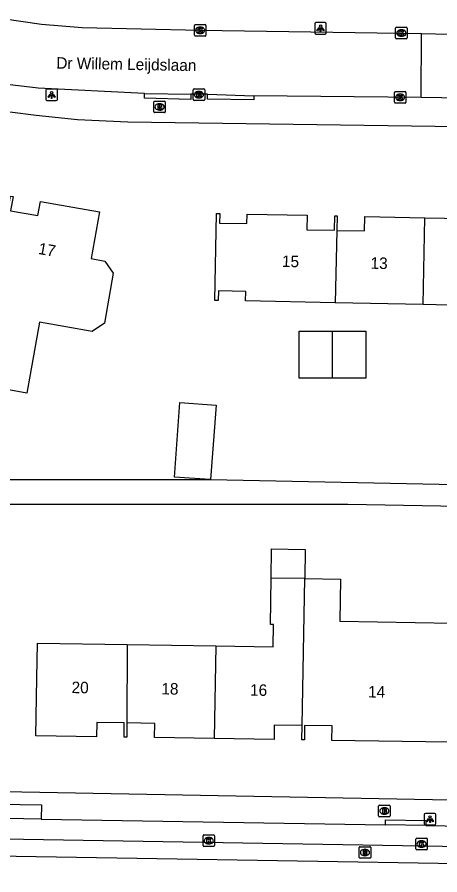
# Model space of a CAD drawing. Extents: x 163686 to 164493, y 382719 to 383870.
# Drawn here: x 164152.2 to 164189, y 383368.2 to 383442.8 of the extents above; entities that cross this region are included whole.
import ezdxf

# ---------------------------------------------------------------- set-up
doc = ezdxf.new("R2010")
doc.units = 0
for name, color, linetype in [('IMGEO_Brandkraan', 7, 'Continuous'), ('IMGEO_Kolk', 7, 'Continuous'), ('IMGEO_Lichtpunt', 7, 'Continuous'), ('IMGEO_Openbare_ruimte_label', 7, 'Continuous'), ('IMGEO_Pand', 7, 'Continuous'), ('IMGEO_Pand_nummerreeks', 7, 'Continuous'), ('IMGEO_Rijbaan_lokaal_open', 7, 'Continuous'), ('IMGEO_Rioolput', 7, 'Continuous'), ('IMGEO_Voetpad_open', 7, 'Continuous')]:
    doc.layers.add(name, color=color, linetype=linetype)

msp = doc.modelspace()

# ---------------------------------------------------------------- linework, layer by layer
at = {"layer": 'IMGEO_Brandkraan'}
for p, q in [((164164.175, 383435.478), (164165.027, 383435.478)), ((164164.1, 383434.552), (164164.1, 383435.404)), ((164164.611, 383434.698), (164164.586, 383434.698)), ((164164.588, 383435.258), (164164.613, 383435.258)), ((164165.101, 383435.404), (164165.101, 383434.552)), ((164165.027, 383434.478), (164164.175, 383434.478)), ((164183.661, 383373.342), (164183.661, 383374.194)), ((164183.736, 383374.268), (164184.588, 383374.268)), ((164184.149, 383374.048), (164184.174, 383374.048)), ((164184.662, 383374.194), (164184.662, 383373.342)), ((164184.588, 383373.268), (164183.736, 383373.268)), ((164184.172, 383373.488), (164184.147, 383373.488))]:
    msp.add_line(p, q, dxfattribs=at)
for points in [[(164164.175, 383435.478), (164165.027, 383435.478)], [(164164.1, 383434.552), (164164.1, 383435.404)], [(164164.448, 383435.178), (164164.448, 383434.778), (164164.661, 383434.778)], [(164164.679, 383435.178), (164164.448, 383435.178)], [(164164.627, 383435.097), (164164.573, 383435.097), (164164.573, 383435.021)], [(164164.573, 383435.021), (164164.626, 383435.021)], [(164164.635, 383434.945), (164164.573, 383434.945), (164164.573, 383434.864)], [(164164.573, 383434.864), (164164.635, 383434.864)], [(164165.101, 383435.404), (164165.101, 383434.552)], [(164165.027, 383434.478), (164164.175, 383434.478)], [(164183.661, 383373.342), (164183.661, 383374.194)], [(164183.736, 383374.268), (164184.588, 383374.268)], [(164184.009, 383373.968), (164184.009, 383373.568), (164184.222, 383373.568)], [(164184.24, 383373.968), (164184.009, 383373.968)], [(164184.188, 383373.887), (164184.134, 383373.887), (164184.134, 383373.811)], [(164184.134, 383373.811), (164184.187, 383373.811)], [(164184.196, 383373.735), (164184.134, 383373.735), (164184.134, 383373.654)], [(164184.134, 383373.654), (164184.196, 383373.654)], [(164184.662, 383374.194), (164184.662, 383373.342)], [(164184.588, 383373.268), (164183.736, 383373.268)]]:
    msp.add_lwpolyline(points, dxfattribs=at)
for centre, radius, start, end in [((164164.177, 383435.402), 0.0765, 91.55205, 178.44795), ((164164.177, 383435.402), 0.0765, 91.55205, 178.44795), ((164165.025, 383435.402), 0.0765, 1.55205, 88.44795), ((164165.025, 383435.402), 0.0765, 1.55205, 88.44795), ((164164.628, 383435.059), 0.0379, 267.82845, 90.93552), ((164164.636, 383434.904), 0.0404, 269.87594, 90.50774), ((164164.667, 383435.029), 0.251, 268.66757, 293.53466), ((164164.683, 383435.033), 0.145, 59.4692, 91.53667), ((164164.708, 383435.08), 0.0922, 285.51372, 58.15012), ((164164.713, 383434.888), 0.105, 301.31148, 78.98903), ((164164.177, 383434.554), 0.0765, 181.55205, 268.44795), ((164164.177, 383434.554), 0.0765, 181.55205, 268.44795), ((164165.025, 383434.554), 0.0765, 271.55205, 358.44795), ((164165.025, 383434.554), 0.0765, 271.55205, 358.44795), ((164183.738, 383374.192), 0.0765, 91.55205, 178.44795), ((164183.738, 383374.192), 0.0765, 91.55205, 178.44795), ((164184.189, 383373.849), 0.0379, 267.82845, 90.93552), ((164184.197, 383373.694), 0.0404, 269.87594, 90.50774), ((164184.228, 383373.819), 0.251, 268.66757, 293.53466), ((164184.244, 383373.823), 0.145, 59.4692, 91.53667), ((164184.269, 383373.87), 0.0922, 285.51372, 58.15012), ((164184.274, 383373.678), 0.105, 301.31148, 78.98903), ((164184.586, 383374.192), 0.0765, 1.55205, 88.44795), ((164184.586, 383374.192), 0.0765, 1.55205, 88.44795), ((164183.738, 383373.344), 0.0765, 181.55205, 268.44795), ((164183.738, 383373.344), 0.0765, 181.55205, 268.44795), ((164184.586, 383373.344), 0.0765, 271.55205, 358.44795), ((164184.586, 383373.344), 0.0765, 271.55205, 358.44795)]:
    msp.add_arc(centre, radius, start, end, dxfattribs=at)
for centre, major_axis, ratio, start_param, end_param in [((164164.587, 383434.978), (-0.387, 0.002), 0.722429, 4.712389, 7.853982), ((164164.612, 383434.978), (-0.39, 0.002), 0.717154, 1.570796, 4.712389), ((164184.148, 383373.768), (-0.387, 0.002), 0.722429, 4.712389, 7.853982), ((164184.173, 383373.768), (-0.39, 0.002), 0.717154, 1.570796, 4.712389)]:
    msp.add_ellipse(centre, major_axis=major_axis, ratio=ratio, start_param=start_param, end_param=end_param, dxfattribs=at)
at = {"layer": 'IMGEO_Kolk'}
for p, q in [((164167.636, 383441.213), (164167.636, 383442.065)), ((164167.711, 383442.139), (164168.563, 383442.139)), ((164168.124, 383441.919), (164168.149, 383441.919)), ((164168.637, 383442.065), (164168.637, 383441.213)), ((164185.14, 383440.968), (164185.14, 383441.82)), ((164185.215, 383441.894), (164186.067, 383441.894)), ((164185.628, 383441.674), (164185.653, 383441.674)), ((164186.141, 383441.82), (164186.141, 383440.968)), ((164168.563, 383441.139), (164167.711, 383441.139)), ((164168.147, 383441.359), (164168.122, 383441.359)), ((164186.067, 383440.894), (164185.215, 383440.894)), ((164185.651, 383441.114), (164185.626, 383441.114)), ((164167.526, 383435.617), (164167.526, 383436.469)), ((164167.601, 383436.543), (164168.453, 383436.543)), ((164168.014, 383436.323), (164168.039, 383436.323)), ((164168.527, 383436.469), (164168.527, 383435.617)), ((164185.037, 383435.381), (164185.037, 383436.233)), ((164185.112, 383436.307), (164185.964, 383436.307)), ((164186.038, 383436.233), (164186.038, 383435.381)), ((164168.453, 383435.543), (164167.601, 383435.543)), ((164168.037, 383435.763), (164168.012, 383435.763)), ((164185.548, 383435.527), (164185.523, 383435.527)), ((164185.525, 383436.087), (164185.55, 383436.087)), ((164185.964, 383435.307), (164185.112, 383435.307)), ((164168.384, 383370.76), (164168.384, 383371.612)), ((164168.459, 383371.686), (164169.311, 383371.686)), ((164168.872, 383371.466), (164168.897, 383371.466)), ((164169.385, 383371.612), (164169.385, 383370.76)), ((164186.898, 383370.469), (164186.898, 383371.321)), ((164186.973, 383371.395), (164187.825, 383371.395)), ((164187.899, 383371.321), (164187.899, 383370.469)), ((164169.311, 383370.686), (164168.459, 383370.686)), ((164168.895, 383370.906), (164168.87, 383370.906)), ((164187.409, 383370.615), (164187.384, 383370.615)), ((164187.386, 383371.175), (164187.411, 383371.175)), ((164187.825, 383370.395), (164186.973, 383370.395))]:
    msp.add_line(p, q, dxfattribs=at)
for points in [[(164167.636, 383441.213), (164167.636, 383442.065)], [(164167.711, 383442.139), (164168.563, 383442.139)], [(164167.957, 383441.839), (164168.08, 383441.839), (164168.08, 383441.688), (164168.21, 383441.839), (164168.374, 383441.839), (164168.228, 383441.688), (164168.381, 383441.439), (164168.229, 383441.439), (164168.144, 383441.603), (164168.08, 383441.536), (164168.08, 383441.439), (164167.957, 383441.439), (164167.957, 383441.839)], [(164168.637, 383442.065), (164168.637, 383441.213)], [(164185.14, 383440.968), (164185.14, 383441.82)], [(164185.215, 383441.894), (164186.067, 383441.894)], [(164185.461, 383441.594), (164185.584, 383441.594), (164185.584, 383441.443), (164185.714, 383441.594), (164185.878, 383441.594), (164185.732, 383441.443), (164185.885, 383441.194), (164185.733, 383441.194), (164185.648, 383441.358), (164185.584, 383441.291), (164185.584, 383441.194), (164185.461, 383441.194), (164185.461, 383441.594)], [(164186.141, 383441.82), (164186.141, 383440.968)], [(164168.563, 383441.139), (164167.711, 383441.139)], [(164186.067, 383440.894), (164185.215, 383440.894)], [(164167.526, 383435.617), (164167.526, 383436.469)], [(164167.601, 383436.543), (164168.453, 383436.543)], [(164167.847, 383436.243), (164167.97, 383436.243), (164167.97, 383436.092), (164168.1, 383436.243), (164168.264, 383436.243), (164168.118, 383436.092), (164168.271, 383435.843), (164168.119, 383435.843), (164168.034, 383436.007), (164167.97, 383435.94), (164167.97, 383435.843), (164167.847, 383435.843), (164167.847, 383436.243)], [(164168.527, 383436.469), (164168.527, 383435.617)], [(164185.037, 383435.381), (164185.037, 383436.233)], [(164185.112, 383436.307), (164185.964, 383436.307)], [(164186.038, 383436.233), (164186.038, 383435.381)], [(164168.453, 383435.543), (164167.601, 383435.543)], [(164185.358, 383436.007), (164185.481, 383436.007), (164185.481, 383435.856), (164185.611, 383436.007), (164185.775, 383436.007), (164185.629, 383435.856), (164185.782, 383435.607), (164185.63, 383435.607), (164185.545, 383435.771), (164185.481, 383435.704), (164185.481, 383435.607), (164185.358, 383435.607), (164185.358, 383436.007)], [(164185.964, 383435.307), (164185.112, 383435.307)], [(164168.384, 383370.76), (164168.384, 383371.612)], [(164168.459, 383371.686), (164169.311, 383371.686)], [(164168.705, 383371.386), (164168.828, 383371.386), (164168.828, 383371.235), (164168.958, 383371.386), (164169.122, 383371.386), (164168.976, 383371.235), (164169.129, 383370.986), (164168.977, 383370.986), (164168.892, 383371.15), (164168.828, 383371.083), (164168.828, 383370.986), (164168.705, 383370.986), (164168.705, 383371.386)], [(164169.385, 383371.612), (164169.385, 383370.76)], [(164186.898, 383370.469), (164186.898, 383371.321)], [(164186.973, 383371.395), (164187.825, 383371.395)], [(164187.899, 383371.321), (164187.899, 383370.469)], [(164169.311, 383370.686), (164168.459, 383370.686)], [(164187.219, 383371.095), (164187.342, 383371.095), (164187.342, 383370.944), (164187.472, 383371.095), (164187.636, 383371.095), (164187.49, 383370.944), (164187.643, 383370.695), (164187.491, 383370.695), (164187.406, 383370.859), (164187.342, 383370.792), (164187.342, 383370.695), (164187.219, 383370.695), (164187.219, 383371.095)], [(164187.825, 383370.395), (164186.973, 383370.395)]]:
    msp.add_lwpolyline(points, dxfattribs=at)
for centre, start, end in [((164167.713, 383442.063), 91.55205, 178.44795), ((164167.713, 383442.063), 91.55205, 178.44795), ((164168.561, 383442.063), 1.55205, 88.44795), ((164168.561, 383442.063), 1.55205, 88.44795), ((164185.217, 383441.818), 91.55205, 178.44795), ((164185.217, 383441.818), 91.55205, 178.44795), ((164186.065, 383441.818), 1.55205, 88.44795), ((164186.065, 383441.818), 1.55205, 88.44795), ((164167.713, 383441.215), 181.55205, 268.44795), ((164167.713, 383441.215), 181.55205, 268.44795), ((164168.561, 383441.215), 271.55205, 358.44795), ((164168.561, 383441.215), 271.55205, 358.44795), ((164185.217, 383440.97), 181.55205, 268.44795), ((164185.217, 383440.97), 181.55205, 268.44795), ((164186.065, 383440.97), 271.55205, 358.44795), ((164186.065, 383440.97), 271.55205, 358.44795), ((164167.603, 383436.467), 91.55205, 178.44795), ((164167.603, 383436.467), 91.55205, 178.44795), ((164168.451, 383436.467), 1.55205, 88.44795), ((164168.451, 383436.467), 1.55205, 88.44795), ((164185.114, 383436.231), 91.55205, 178.44795), ((164185.114, 383436.231), 91.55205, 178.44795), ((164185.962, 383436.231), 1.55205, 88.44795), ((164185.962, 383436.231), 1.55205, 88.44795), ((164167.603, 383435.619), 181.55205, 268.44795), ((164167.603, 383435.619), 181.55205, 268.44795), ((164168.451, 383435.619), 271.55205, 358.44795), ((164168.451, 383435.619), 271.55205, 358.44795), ((164185.114, 383435.383), 181.55205, 268.44795), ((164185.114, 383435.383), 181.55205, 268.44795), ((164185.962, 383435.383), 271.55205, 358.44795), ((164185.962, 383435.383), 271.55205, 358.44795), ((164168.461, 383371.61), 91.55205, 178.44795), ((164168.461, 383371.61), 91.55205, 178.44795), ((164169.309, 383371.61), 1.55205, 88.44795), ((164169.309, 383371.61), 1.55205, 88.44795), ((164186.975, 383371.319), 91.55205, 178.44795), ((164186.975, 383371.319), 91.55205, 178.44795), ((164187.823, 383371.319), 1.55205, 88.44795), ((164187.823, 383371.319), 1.55205, 88.44795), ((164168.461, 383370.762), 181.55205, 268.44795), ((164168.461, 383370.762), 181.55205, 268.44795), ((164169.309, 383370.762), 271.55205, 358.44795), ((164169.309, 383370.762), 271.55205, 358.44795), ((164186.975, 383370.471), 181.55205, 268.44795), ((164186.975, 383370.471), 181.55205, 268.44795), ((164187.823, 383370.471), 271.55205, 358.44795), ((164187.823, 383370.471), 271.55205, 358.44795)]:
    msp.add_arc(centre, 0.0765, start, end, dxfattribs=at)
for centre, major_axis, ratio, start_param, end_param in [((164168.123, 383441.639), (-0.387, 0.002), 0.722429, 4.712389, 7.853982), ((164168.148, 383441.639), (-0.39, 0.002), 0.717154, 1.570796, 4.712389), ((164185.627, 383441.394), (-0.387, 0.002), 0.722429, 4.712389, 7.853982), ((164185.652, 383441.394), (-0.39, 0.002), 0.717154, 1.570796, 4.712389), ((164168.013, 383436.043), (-0.387, 0.002), 0.722429, 4.712389, 7.853982), ((164168.038, 383436.043), (-0.39, 0.002), 0.717154, 1.570796, 4.712389), ((164185.524, 383435.807), (-0.387, 0.002), 0.722429, 4.712389, 7.853982), ((164185.549, 383435.807), (-0.39, 0.002), 0.717154, 1.570796, 4.712389), ((164168.871, 383371.186), (-0.387, 0.002), 0.722429, 4.712389, 7.853982), ((164168.896, 383371.186), (-0.39, 0.002), 0.717154, 1.570796, 4.712389), ((164187.385, 383370.895), (-0.387, 0.002), 0.722429, 4.712389, 7.853982), ((164187.41, 383370.895), (-0.39, 0.002), 0.717154, 1.570796, 4.712389)]:
    msp.add_ellipse(centre, major_axis=major_axis, ratio=ratio, start_param=start_param, end_param=end_param, dxfattribs=at)
at = {"layer": 'IMGEO_Lichtpunt'}
for p, q in [((164178.109, 383442.209), (164178.109, 383441.402)), ((164178.109, 383442.209), (164178.109, 383441.402)), ((164179.011, 383442.304), (164178.203, 383442.304)), ((164179.011, 383442.304), (164178.203, 383442.304)), ((164179.105, 383441.402), (164179.105, 383442.209)), ((164179.105, 383441.402), (164179.105, 383442.209)), ((164178.203, 383441.308), (164179.011, 383441.308)), ((164178.203, 383441.308), (164179.011, 383441.308)), ((164154.713, 383436.422), (164154.713, 383435.615)), ((164154.713, 383436.422), (164154.713, 383435.615)), ((164155.615, 383436.517), (164154.807, 383436.517)), ((164155.615, 383436.517), (164154.807, 383436.517)), ((164155.709, 383435.615), (164155.709, 383436.422)), ((164155.709, 383435.615), (164155.709, 383436.422)), ((164154.807, 383435.521), (164155.615, 383435.521)), ((164154.807, 383435.521), (164155.615, 383435.521)), ((164187.638, 383373.462), (164187.638, 383372.655)), ((164187.638, 383373.462), (164187.638, 383372.655)), ((164188.54, 383373.557), (164187.732, 383373.557)), ((164188.54, 383373.557), (164187.732, 383373.557)), ((164188.634, 383372.655), (164188.634, 383373.462)), ((164188.634, 383372.655), (164188.634, 383373.462)), ((164187.732, 383372.561), (164188.54, 383372.561)), ((164187.732, 383372.561), (164188.54, 383372.561))]:
    msp.add_line(p, q, dxfattribs=at)
for points in [[(164178.483, 383441.873), (164178.522, 383441.845), (164178.334, 383441.583), (164178.296, 383441.61), (164178.483, 383441.873)], [(164178.585, 383441.825), (164178.632, 383441.825), (164178.632, 383441.503), (164178.585, 383441.503), (164178.585, 383441.825)], [(164178.695, 383441.845), (164178.733, 383441.872), (164178.92, 383441.61), (164178.881, 383441.582), (164178.695, 383441.845)], [(164155.087, 383436.086), (164155.126, 383436.058), (164154.938, 383435.796), (164154.9, 383435.823), (164155.087, 383436.086)], [(164155.189, 383436.038), (164155.236, 383436.038), (164155.236, 383435.716), (164155.189, 383435.716), (164155.189, 383436.038)], [(164155.299, 383436.058), (164155.337, 383436.085), (164155.524, 383435.823), (164155.485, 383435.795), (164155.299, 383436.058)], [(164188.012, 383373.126), (164188.051, 383373.098), (164187.863, 383372.836), (164187.825, 383372.863), (164188.012, 383373.126)], [(164188.114, 383373.078), (164188.161, 383373.078), (164188.161, 383372.756), (164188.114, 383372.756), (164188.114, 383373.078)], [(164188.224, 383373.098), (164188.262, 383373.125), (164188.449, 383372.863), (164188.41, 383372.835), (164188.224, 383373.098)]]:
    msp.add_lwpolyline(points, dxfattribs=at)
for centre in [(164178.608, 383442.007), (164155.212, 383436.22), (164188.137, 383373.26)]:
    msp.add_circle(centre, 0.0994, dxfattribs=at)
for centre, start, end in [((164178.203, 383442.209), 90, 180), ((164178.203, 383442.209), 90, 180), ((164179.011, 383442.209), 0, 90), ((164179.011, 383442.209), 0, 90), ((164178.203, 383441.402), 180, 270), ((164178.203, 383441.402), 180, 270), ((164179.011, 383441.402), 270, 0), ((164179.011, 383441.402), 270, 360), ((164154.807, 383436.422), 90, 180), ((164154.807, 383436.422), 90, 180), ((164155.615, 383436.422), 0, 90), ((164155.615, 383436.422), 0, 90), ((164154.807, 383435.615), 180, 270), ((164154.807, 383435.615), 180, 270), ((164155.615, 383435.615), 270, 0), ((164155.615, 383435.615), 270, 360), ((164187.732, 383373.462), 90, 180), ((164187.732, 383373.462), 90, 180), ((164188.54, 383373.462), 0, 90), ((164188.54, 383373.462), 0, 90), ((164187.732, 383372.655), 180, 270), ((164187.732, 383372.655), 180, 270), ((164188.54, 383372.655), 270, 0), ((164188.54, 383372.655), 270, 360)]:
    msp.add_arc(centre, 0.0946, start, end, dxfattribs=at)
at = {"layer": 'IMGEO_Pand'}
for points in [[(164151.42, 383425.992), (164151.64, 383427.222), (164151.857, 383427.184), (164151.638, 383425.954), (164154.011, 383425.531), (164154.232, 383426.762), (164159.381, 383425.842), (164158.657, 383421.786), (164159.85, 383421.574), (164160.578, 383420.53), (164159.803, 383416.179), (164158.747, 383415.443), (164154.15, 383416.261), (164153.052, 383410.098), (164148.72, 383410.869), (164149.115, 383413.086)], [(164179.89, 383417.945), (164172.087, 383418.105), (164172.095, 383418.935), (164169.722, 383418.984), (164169.707, 383418.154), (164169.418, 383418.16), (164169.546, 383425.717), (164169.835, 383425.711), (164169.821, 383424.881), (164172.198, 383424.832), (164172.215, 383425.662), (164177.43, 383425.554), (164177.405, 383424.299), (164179.818, 383424.249), (164179.844, 383425.505), (164180.064, 383425.501), (164180.035, 383424.246)], [(164180.035, 383424.246), (164182.432, 383424.196), (164182.458, 383425.453), (164187.693, 383425.344)], [(164187.538, 383417.789), (164187.693, 383425.344)], [(164187.693, 383425.344), (164192.828, 383425.237), (164192.803, 383423.992), (164195.197, 383423.943), (164195.222, 383425.189), (164195.342, 383425.187)], [(164180.035, 383424.246), (164179.89, 383417.945)], [(164187.538, 383417.789), (164179.89, 383417.945)], [(164192.051, 383415.175), (164192.051, 383417.696), (164187.538, 383417.789)], [(164179.652, 383411.39), (164176.754, 383411.39), (164176.754, 383415.488), (164179.652, 383415.488)], [(164179.652, 383415.488), (164182.55, 383415.488), (164182.55, 383411.39), (164179.652, 383411.39)], [(164179.652, 383411.39), (164179.652, 383415.488)], [(164168.966, 383402.577), (164165.894, 383402.803), (164166.371, 383409.276), (164169.513, 383409.045), (164169.036, 383402.576)], [(164168.966, 383402.577), (164169.036, 383402.576)], [(164174.308, 383394.018), (164174.348, 383396.551), (164177.277, 383396.505), (164177.232, 383393.972)], [(164169.487, 383388.118), (164174.49, 383388.04), (164174.52, 383389.988), (164174.245, 383389.992), (164174.308, 383394.018)], [(164177.232, 383393.972), (164174.308, 383394.018)], [(164177.232, 383393.972), (164180.352, 383393.923), (164180.295, 383390.261), (164190.118, 383390.108), (164190.043, 383387.703), (164192.29, 383387.632), (164192.12, 383382.189), (164189.872, 383382.259), (164189.793, 383379.75), (164179.604, 383379.909), (164179.623, 383381.168), (164177.223, 383381.205), (164177.203, 383379.945), (164176.983, 383379.948), (164177.005, 383381.207)], [(164177.005, 383381.207), (164177.232, 383393.972)], [(164161.747, 383381.422), (164161.742, 383380.182), (164161.512, 383380.185), (164161.531, 383381.424), (164159.131, 383381.461), (164159.111, 383380.221), (164153.851, 383380.303), (164153.93, 383385.303), (164153.978, 383388.361), (164161.775, 383388.239)], [(164161.775, 383388.239), (164161.747, 383381.422)], [(164161.775, 383388.239), (164169.487, 383388.118)], [(164169.487, 383388.118), (164169.36, 383380.065)], [(164169.36, 383380.065), (164164.163, 383380.146), (164164.182, 383381.385), (164161.747, 383381.422)], [(164177.005, 383381.207), (164174.582, 383381.244), (164174.562, 383379.984), (164169.36, 383380.065)]]:
    msp.add_lwpolyline(points, dxfattribs=at)
at = {"layer": 'IMGEO_Rijbaan_lokaal_open'}
for points in [[(164143.938, 383443.868), (164150.93, 383442.666), (164154.333, 383442.182), (164157.865, 383441.878), (164168.137, 383441.639), (164187.4, 383441.347)], [(164187.361, 383435.783), (164187.4, 383441.347)], [(164187.4, 383441.347), (164189.818, 383441.31)], [(164163.3, 383436.138), (164154.039, 383436.604), (164149.832, 383437.111), (164142.909, 383438.334)], [(164163.3, 383436.138), (164167.31, 383436.08)], [(164168.774, 383436.076), (164167.31, 383436.08)], [(164168.774, 383436.076), (164172.813, 383435.951)], [(164187.361, 383435.783), (164172.813, 383435.951)], [(164206.797, 383435.477), (164187.361, 383435.783)], [(164243.778, 383368.218), (164239.553, 383368.369), (164127.633, 383370.225), (164105.175, 383370.786), (164046.947, 383381.125), (164035.215, 383384.995), (164023.472, 383387.047)], [(164138.834, 383371.563), (164239.578, 383369.869)]]:
    msp.add_lwpolyline(points, dxfattribs=at)
at = {"layer": 'IMGEO_Rioolput'}
for p, q in [((164181.973, 383369.735), (164181.973, 383370.587)), ((164182.048, 383370.661), (164182.9, 383370.661)), ((164182.974, 383370.587), (164182.974, 383369.735)), ((164182.484, 383369.881), (164182.459, 383369.881)), ((164182.461, 383370.441), (164182.486, 383370.441)), ((164182.9, 383369.661), (164182.048, 383369.661))]:
    msp.add_line(p, q, dxfattribs=at)
for points in [[(164181.973, 383369.735), (164181.973, 383370.587)], [(164182.048, 383370.661), (164182.9, 383370.661)], [(164182.974, 383370.587), (164182.974, 383369.735)], [(164182.562, 383370.359), (164182.31, 383370.361), (164182.31, 383369.961)], [(164182.31, 383369.961), (164182.434, 383369.961), (164182.434, 383370.123), (164182.445, 383370.123)], [(164182.488, 383370.28), (164182.434, 383370.28), (164182.434, 383370.199)], [(164182.434, 383370.199), (164182.486, 383370.199)], [(164182.492, 383370.094), (164182.563, 383369.961), (164182.703, 383369.961), (164182.638, 383370.087)], [(164182.9, 383369.661), (164182.048, 383369.661)]]:
    msp.add_lwpolyline(points, dxfattribs=at)
for centre, radius, start, end in [((164182.05, 383370.585), 0.0765, 91.55205, 178.44795), ((164182.05, 383370.585), 0.0765, 91.55205, 178.44795), ((164182.898, 383370.585), 0.0765, 1.55205, 88.44795), ((164182.898, 383370.585), 0.0765, 1.55205, 88.44795), ((164182.444, 383370.07), 0.0533, 26.02933, 88.69889), ((164182.47, 383370.388), 0.19, 274.7715, 282.96867), ((164182.494, 383370.184), 0.0964, 77.00612, 93.18647), ((164182.508, 383370.241), 0.0378, 276.66336, 79.67722), ((164182.561, 383370.249), 0.109, 350.36119, 89.41601), ((164182.559, 383370.249), 0.112, 277.58423, 350.98172), ((164182.543, 383370.034), 0.108, 29.51342, 73.79051), ((164182.05, 383369.737), 0.0765, 181.55205, 268.44795), ((164182.05, 383369.737), 0.0765, 181.55205, 268.44795), ((164182.898, 383369.737), 0.0765, 271.55205, 358.44795), ((164182.898, 383369.737), 0.0765, 271.55205, 358.44795)]:
    msp.add_arc(centre, radius, start, end, dxfattribs=at)
for centre, major_axis, ratio, start_param, end_param in [((164182.46, 383370.161), (-0.387, 0.002), 0.722429, 4.712389, 7.853982), ((164182.485, 383370.161), (-0.39, 0.002), 0.717154, 1.570796, 4.712389)]:
    msp.add_ellipse(centre, major_axis=major_axis, ratio=ratio, start_param=start_param, end_param=end_param, dxfattribs=at)
at = {"layer": 'IMGEO_Voetpad_open'}
for points in [[(164227.656, 383432.711), (164161.852, 383433.639), (164157.468, 383433.85), (164153.861, 383434.232), (164149.244, 383434.797), (164121.841, 383439.57), (164059.555, 383450.587)], [(164167.31, 383436.08), (164167.313, 383435.62), (164163.3, 383435.723), (164163.3, 383436.138)], [(164172.813, 383435.951), (164172.812, 383435.587), (164168.787, 383435.645), (164168.774, 383436.076)], [(164169.036, 383402.576), (164194.608, 383402.068), (164215.569, 383401.938), (164215.569, 383400.883), (164218.209, 383400.883), (164218.209, 383399.747), (164180.995, 383400.427), (164162.073, 383400.427), (164150.701, 383400.427), (164112.46, 383407.175), (164108.867, 383407.809)], [(164139.435, 383404.497), (164150.808, 383402.576), (164168.219, 383402.592), (164168.966, 383402.577)], [(164046.535, 383386.922), (164105.982, 383376.297), (164210.113, 383374.375), (164210.163, 383374.623), (164251.166, 383374.041)], [(164144.993, 383373.243), (164145.026, 383374.457), (164154.324, 383374.316), (164154.292, 383373.067)], [(164154.292, 383373.067), (164144.993, 383373.243)], [(164154.292, 383373.067), (164184.247, 383372.563)], [(164184.247, 383372.563), (164184.263, 383373.012), (164187.758, 383372.945), (164187.76, 383372.5)], [(164187.76, 383372.5), (164184.247, 383372.563)], [(164187.76, 383372.5), (164236.773, 383371.658)]]:
    msp.add_lwpolyline(points, dxfattribs=at)

# ---------------------------------------------------------------- texts
at = {"layer": 'IMGEO_Openbare_ruimte_label'}
msp.add_text('Dr Willem Leijdslaan', height=1, rotation=358.96879, dxfattribs=at).set_placement((164155.61, 383438.305))
at = {"layer": 'IMGEO_Pand_nummerreeks'}
for s, rotation, p in [('17', 349.89302, (164153.996, 383422.202)), ('15', 358.8369, (164175.242, 383421.064)), ('13', 358.8369, (164182.951, 383420.908)), ('20', 359.16921, (164156.943, 383384.017)), ('18', 359.16921, (164164.754, 383383.904)), ('16', 359.16921, (164172.471, 383383.792)), ('14', 359.11765, (164182.735, 383383.641))]:
    msp.add_text(s, height=1, rotation=rotation, dxfattribs=at).set_placement(p)

doc.saveas('drawing.dxf')
